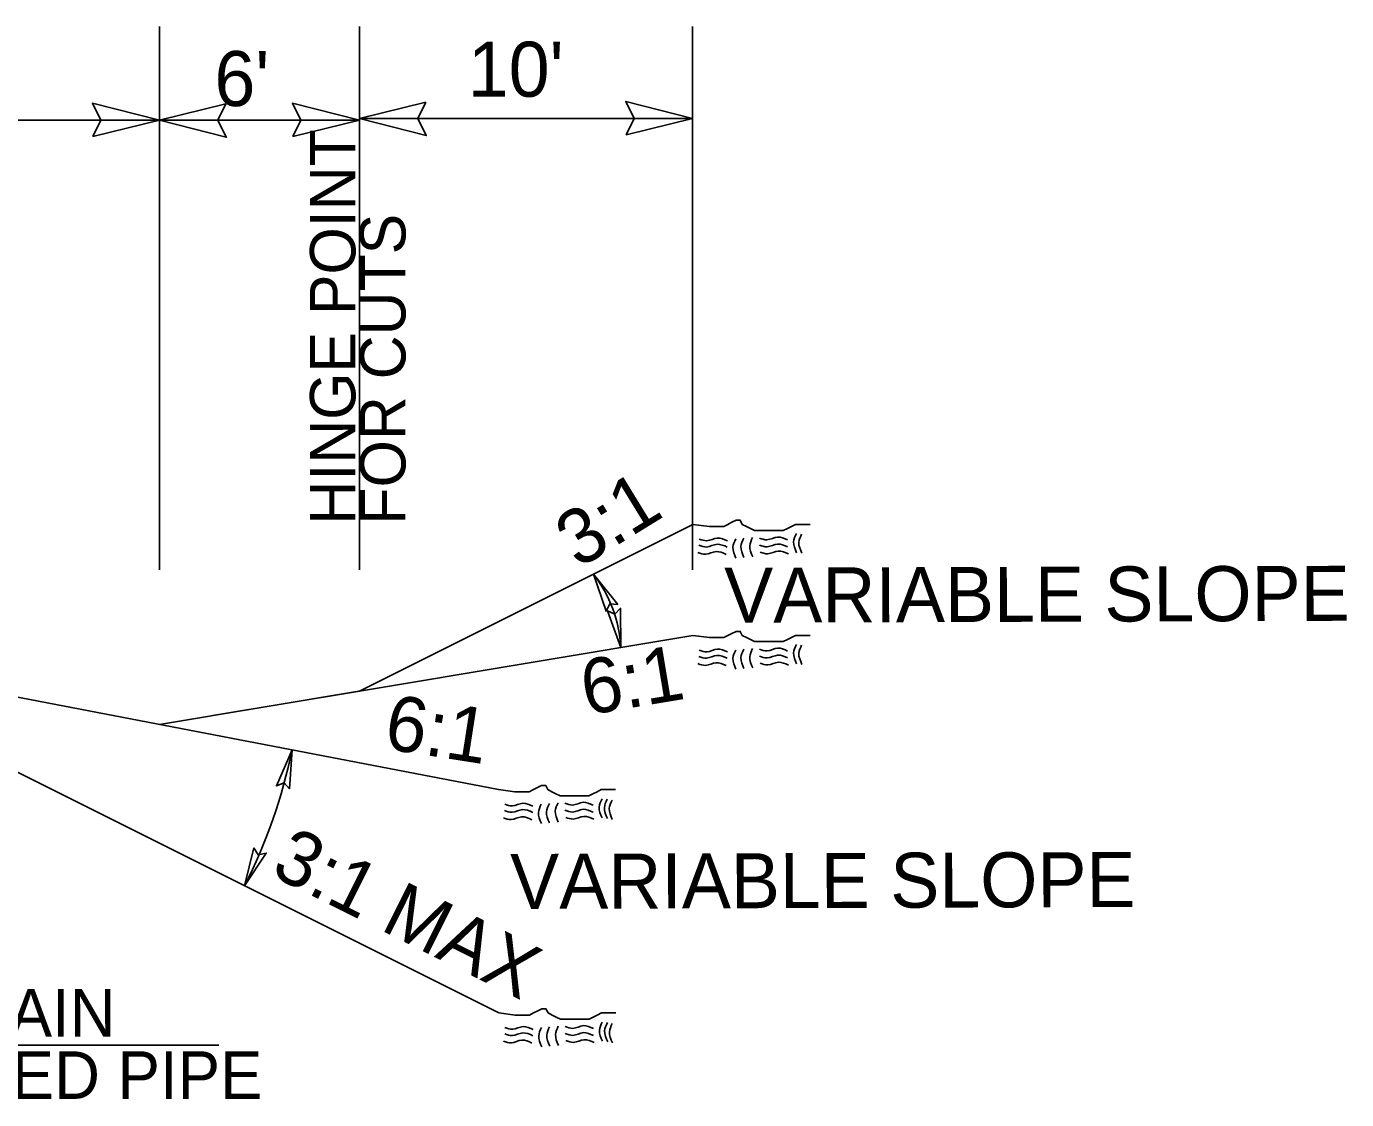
# Model space of a CAD drawing. Extents: x 2241081 to 2251104, y 658534 to 663427.
# Drawn here: x 2244253.7 to 2244451.7, y 661321 to 661482 of the extents above; entities that cross this region are included whole.
import ezdxf

# ---------------------------------------------------------------- set-up
doc = ezdxf.new("R2010")
doc.units = 0
for name, color, linetype in [('Old_Level_1', 7, 'Continuous'), ('Old_Level_2', 7, 'Continuous'), ('Old_Level_3', 7, 'Continuous'), ('Prop Dimension', 7, 'Continuous'), ('Prop Dimension Text', 7, 'Continuous'), ('Prop PHM Text', 7, 'Continuous'), ('Typical Hinge Slope Interstate CELL', 7, 'Continuous'), ('Typical Terminator CELL', 7, 'Continuous')]:
    doc.layers.add(name, color=color, linetype=linetype)

# ---------------------------------------------------------------- blocks, each defined once
blk = doc.blocks.new('TERMINATOR')
at = {"layer": 'Typical Terminator CELL'}
blk.add_lwpolyline([(-0.4687, 0.0807), (0, 0), (-0.4713, -0.0833), (-0.4114, 0)], close=True, dxfattribs=at)

msp = doc.modelspace()

# ---------------------------------------------------------------- linework, layer by layer
at = {"layer": 'Old_Level_1'}
for p, q in [((2244353.65, 661407.3), (2244303.65, 661382.3)), ((2244303.65, 661382.3), (2244353.65, 661390.64)), ((2244215.64, 661388.47), (2244324.47, 661367.52)), ((2244303.65, 661382.3), (2244281.65, 661378.63))]:
    msp.add_line(p, q, dxfattribs=at)
for points in [[(2244353.65, 661407.3), (2244356.12, 661406.99), (2244356.73, 661406.99), (2244357.66, 661406.99), (2244358.28, 661406.99), (2244358.89, 661407.3), (2244359.51, 661407.61), (2244360.12, 661407.92), (2244360.74, 661407.92), (2244361.05, 661407.3), (2244361.67, 661406.99), (2244362.28, 661406.68), (2244362.9, 661406.38), (2244363.51, 661406.38), (2244364.13, 661406.38), (2244364.75, 661406.38), (2244365.36, 661406.38), (2244365.98, 661406.38), (2244366.6, 661406.38), (2244367.21, 661406.38), (2244367.83, 661406.68), (2244368.44, 661406.99), (2244369.06, 661407.3), (2244369.98, 661407.3), (2244370.6, 661407.3), (2244371.22, 661407.3)], [(2244353.65, 661390.64), (2244356.12, 661390.33), (2244356.73, 661390.33), (2244357.66, 661390.33), (2244358.28, 661390.33), (2244358.89, 661390.64), (2244359.51, 661390.95), (2244360.12, 661391.25), (2244360.74, 661391.25), (2244361.05, 661390.64), (2244361.67, 661390.33), (2244362.28, 661390.02), (2244362.9, 661389.71), (2244363.51, 661389.71), (2244364.13, 661389.71), (2244364.75, 661389.71), (2244365.36, 661389.71), (2244365.98, 661389.71), (2244366.6, 661389.71), (2244367.21, 661389.71), (2244367.83, 661390.02), (2244368.44, 661390.33), (2244369.06, 661390.64), (2244369.98, 661390.64), (2244370.6, 661390.64), (2244371.22, 661390.64)], [(2244324.47, 661367.52), (2244326.94, 661367.21), (2244327.56, 661367.21), (2244328.48, 661367.21), (2244329.1, 661367.21), (2244329.71, 661367.52), (2244330.33, 661367.83), (2244330.95, 661368.14), (2244331.56, 661368.14), (2244331.87, 661367.52), (2244332.49, 661367.21), (2244333.1, 661366.9), (2244333.72, 661366.6), (2244334.34, 661366.6), (2244334.95, 661366.6), (2244335.57, 661366.6), (2244336.18, 661366.6), (2244336.8, 661366.6), (2244337.42, 661366.6), (2244338.03, 661366.6), (2244338.65, 661366.9), (2244339.26, 661367.21), (2244339.88, 661367.52), (2244340.81, 661367.52), (2244341.42, 661367.52), (2244342.04, 661367.52)], [(2244324.51, 661334.03), (2244326.98, 661333.72), (2244327.59, 661333.72), (2244328.52, 661333.72), (2244329.14, 661333.72), (2244329.75, 661334.03), (2244330.37, 661334.34), (2244330.98, 661334.65), (2244331.6, 661334.65), (2244331.91, 661334.03), (2244332.53, 661333.72), (2244333.14, 661333.41), (2244333.76, 661333.11), (2244334.37, 661333.11), (2244334.99, 661333.11), (2244335.61, 661333.11), (2244336.22, 661333.11), (2244336.84, 661333.11), (2244337.45, 661333.11), (2244338.07, 661333.11), (2244338.69, 661333.41), (2244339.3, 661333.72), (2244339.92, 661334.03), (2244340.84, 661334.03), (2244341.46, 661334.03), (2244342.08, 661334.03)]]:
    msp.add_lwpolyline(points, dxfattribs=at)
for points in [[(2244358.83, 661404.83), (2244357.32, 661405.25), (2244355.74, 661404.85), (2244354.59, 661405.1)], [(2244358.83, 661404.83), (2244357.32, 661405.25), (2244355.74, 661404.85), (2244354.59, 661405.1)], [(2244360.07, 661405.11), (2244359.65, 661403.87), (2244360.1, 661402.22)], [(2244360.07, 661405.11), (2244359.65, 661403.87), (2244360.1, 661402.22)], [(2244361.28, 661405.22), (2244360.86, 661403.98), (2244361.31, 661402.33)], [(2244361.28, 661405.22), (2244360.86, 661403.98), (2244361.31, 661402.33)], [(2244362.6, 661405.32), (2244362.18, 661404.08), (2244362.63, 661402.43)], [(2244362.6, 661405.32), (2244362.18, 661404.08), (2244362.63, 661402.43)], [(2244367.85, 661404.97), (2244366.36, 661405.4), (2244364.76, 661404.99), (2244363.62, 661405.25)], [(2244367.85, 661404.97), (2244366.36, 661405.4), (2244364.76, 661404.99), (2244363.62, 661405.25)], [(2244369.18, 661405.94), (2244368.76, 661404.69), (2244369.21, 661403.05)], [(2244369.18, 661405.94), (2244368.76, 661404.69), (2244369.21, 661403.05)], [(2244369.96, 661405.85), (2244369.54, 661404.61), (2244370, 661402.96)], [(2244369.96, 661405.85), (2244369.54, 661404.61), (2244370, 661402.96)], [(2244358.63, 661402.79), (2244357.13, 661403.22), (2244355.54, 661402.81), (2244354.39, 661403.07)], [(2244358.63, 661402.79), (2244357.13, 661403.22), (2244355.54, 661402.81), (2244354.39, 661403.07)], [(2244358.79, 661403.88), (2244357.28, 661404.32), (2244355.7, 661403.9), (2244354.55, 661404.16)], [(2244358.79, 661403.88), (2244357.28, 661404.32), (2244355.7, 661403.9), (2244354.55, 661404.16)], [(2244367.86, 661403.92), (2244366.36, 661404.35), (2244364.77, 661403.94), (2244363.63, 661404.2)], [(2244367.86, 661403.92), (2244366.36, 661404.35), (2244364.77, 661403.94), (2244363.63, 661404.2)], [(2244367.98, 661402.86), (2244366.48, 661403.29), (2244364.88, 661402.89), (2244363.74, 661403.15)], [(2244367.98, 661402.86), (2244366.48, 661403.29), (2244364.88, 661402.89), (2244363.74, 661403.15)], [(2244369.18, 661389.27), (2244368.76, 661388.03), (2244369.21, 661386.38)], [(2244369.18, 661389.27), (2244368.76, 661388.03), (2244369.21, 661386.38)], [(2244369.96, 661389.19), (2244369.54, 661387.95), (2244370, 661386.3)], [(2244369.96, 661389.19), (2244369.54, 661387.95), (2244370, 661386.3)], [(2244358.79, 661387.22), (2244357.28, 661387.65), (2244355.7, 661387.24), (2244354.55, 661387.5)], [(2244358.79, 661387.22), (2244357.28, 661387.65), (2244355.7, 661387.24), (2244354.55, 661387.5)], [(2244358.83, 661388.16), (2244357.32, 661388.59), (2244355.74, 661388.18), (2244354.59, 661388.44)], [(2244358.83, 661388.16), (2244357.32, 661388.59), (2244355.74, 661388.18), (2244354.59, 661388.44)], [(2244360.07, 661388.45), (2244359.65, 661387.2), (2244360.1, 661385.56)], [(2244360.07, 661388.45), (2244359.65, 661387.2), (2244360.1, 661385.56)], [(2244361.28, 661388.56), (2244360.86, 661387.31), (2244361.31, 661385.66)], [(2244361.28, 661388.56), (2244360.86, 661387.31), (2244361.31, 661385.66)], [(2244362.6, 661388.66), (2244362.18, 661387.42), (2244362.63, 661385.77)], [(2244362.6, 661388.66), (2244362.18, 661387.42), (2244362.63, 661385.77)], [(2244367.85, 661388.3), (2244366.36, 661388.74), (2244364.76, 661388.33), (2244363.62, 661388.59)], [(2244367.85, 661388.3), (2244366.36, 661388.74), (2244364.76, 661388.33), (2244363.62, 661388.59)], [(2244367.86, 661387.26), (2244366.36, 661387.68), (2244364.77, 661387.28), (2244363.63, 661387.53)], [(2244367.86, 661387.26), (2244366.36, 661387.68), (2244364.77, 661387.28), (2244363.63, 661387.53)], [(2244358.63, 661386.13), (2244357.13, 661386.55), (2244355.54, 661386.15), (2244354.39, 661386.41)], [(2244358.63, 661386.13), (2244357.13, 661386.55), (2244355.54, 661386.15), (2244354.39, 661386.41)], [(2244367.98, 661386.2), (2244366.48, 661386.62), (2244364.88, 661386.23), (2244363.74, 661386.48)], [(2244367.98, 661386.2), (2244366.48, 661386.62), (2244364.88, 661386.23), (2244363.74, 661386.48)]]:
    msp.add_spline(points, degree=3, dxfattribs=at)
at = {"layer": 'Old_Level_2'}
for points in [[(2244329.65, 661365.04), (2244328.14, 661365.47), (2244326.56, 661365.07), (2244325.41, 661365.32)], [(2244329.65, 661365.04), (2244328.14, 661365.47), (2244326.56, 661365.07), (2244325.41, 661365.32)], [(2244332.11, 661365.44), (2244331.68, 661364.2), (2244332.14, 661362.55)], [(2244332.11, 661365.44), (2244331.68, 661364.2), (2244332.14, 661362.55)], [(2244333.42, 661365.54), (2244333, 661364.3), (2244333.45, 661362.65)], [(2244333.42, 661365.54), (2244333, 661364.3), (2244333.45, 661362.65)], [(2244338.68, 661365.19), (2244337.18, 661365.62), (2244335.58, 661365.21), (2244334.44, 661365.47)], [(2244338.68, 661365.19), (2244337.18, 661365.62), (2244335.58, 661365.21), (2244334.44, 661365.47)], [(2244340.01, 661366.16), (2244339.58, 661364.91), (2244340.04, 661363.27)], [(2244340.01, 661366.16), (2244339.58, 661364.91), (2244340.04, 661363.27)], [(2244340.78, 661366.07), (2244340.36, 661364.83), (2244340.82, 661363.18)], [(2244340.78, 661366.07), (2244340.36, 661364.83), (2244340.82, 661363.18)], [(2244341.51, 661365.93), (2244341.09, 661364.69), (2244341.55, 661363.04)], [(2244341.51, 661365.93), (2244341.09, 661364.69), (2244341.55, 661363.04)], [(2244329.46, 661363.01), (2244327.95, 661363.44), (2244326.36, 661363.03), (2244325.22, 661363.29)], [(2244329.61, 661364.1), (2244328.1, 661364.53), (2244326.52, 661364.12), (2244325.37, 661364.38)], [(2244329.61, 661364.1), (2244328.1, 661364.53), (2244326.52, 661364.12), (2244325.37, 661364.38)], [(2244330.89, 661365.33), (2244330.47, 661364.09), (2244330.93, 661362.44)], [(2244330.89, 661365.33), (2244330.47, 661364.09), (2244330.93, 661362.44)], [(2244338.68, 661364.14), (2244337.18, 661364.57), (2244335.59, 661364.16), (2244334.45, 661364.42)], [(2244338.68, 661364.14), (2244337.18, 661364.57), (2244335.59, 661364.16), (2244334.45, 661364.42)], [(2244338.8, 661363.08), (2244337.3, 661363.51), (2244335.7, 661363.11), (2244334.56, 661363.36)], [(2244338.8, 661363.08), (2244337.3, 661363.51), (2244335.7, 661363.11), (2244334.56, 661363.36)], [(2244329.69, 661331.55), (2244328.18, 661331.98), (2244326.6, 661331.58), (2244325.45, 661331.83)], [(2244329.69, 661331.55), (2244328.18, 661331.98), (2244326.6, 661331.58), (2244325.45, 661331.83)], [(2244330.93, 661331.84), (2244330.51, 661330.6), (2244330.96, 661328.95)], [(2244330.93, 661331.84), (2244330.51, 661330.6), (2244330.96, 661328.95)], [(2244332.14, 661331.95), (2244331.72, 661330.71), (2244332.17, 661329.06)], [(2244332.14, 661331.95), (2244331.72, 661330.71), (2244332.17, 661329.06)], [(2244333.45, 661332.05), (2244333.04, 661330.81), (2244333.48, 661329.16)], [(2244333.45, 661332.05), (2244333.04, 661330.81), (2244333.48, 661329.16)], [(2244338.71, 661331.7), (2244337.21, 661332.13), (2244335.62, 661331.72), (2244334.48, 661331.98)], [(2244338.71, 661331.7), (2244337.21, 661332.13), (2244335.62, 661331.72), (2244334.48, 661331.98)], [(2244340.04, 661332.67), (2244339.62, 661331.42), (2244340.07, 661329.78)], [(2244340.04, 661332.67), (2244339.62, 661331.42), (2244340.07, 661329.78)], [(2244340.82, 661332.58), (2244340.4, 661331.34), (2244340.86, 661329.69)], [(2244340.82, 661332.58), (2244340.4, 661331.34), (2244340.86, 661329.69)], [(2244341.55, 661332.44), (2244341.13, 661331.2), (2244341.59, 661329.55)], [(2244341.55, 661332.44), (2244341.13, 661331.2), (2244341.59, 661329.55)], [(2244329.49, 661329.52), (2244327.99, 661329.95), (2244326.4, 661329.54), (2244325.25, 661329.8)], [(2244329.65, 661330.61), (2244328.14, 661331.04), (2244326.56, 661330.63), (2244325.41, 661330.89)], [(2244329.65, 661330.61), (2244328.14, 661331.04), (2244326.56, 661330.63), (2244325.41, 661330.89)], [(2244338.72, 661330.65), (2244337.22, 661331.08), (2244335.63, 661330.67), (2244334.49, 661330.93)], [(2244338.72, 661330.65), (2244337.22, 661331.08), (2244335.63, 661330.67), (2244334.49, 661330.93)], [(2244338.84, 661329.59), (2244337.33, 661330.02), (2244335.74, 661329.62), (2244334.59, 661329.88)], [(2244338.84, 661329.59), (2244337.33, 661330.02), (2244335.74, 661329.62), (2244334.59, 661329.88)]]:
    msp.add_spline(points, degree=3, dxfattribs=at)
at = {"layer": 'Prop Dimension'}
for centre, radius, start, end in [((2244323.71, 661387.97), 19.12, 2.5693, 38.3323), ((2244214.15, 661389.88), 81.05, 333.0098, 348.3211)]:
    msp.add_arc(centre, radius, start, end, dxfattribs=at)
at = {"layer": 'Prop Dimension Text'}
for p, q in [((2244273.61, 661400.5), (2244273.61, 661481.98)), ((2244303.61, 661400.5), (2244303.61, 661481.98)), ((2244353.61, 661400.5), (2244353.61, 661481.98)), ((2244215.6, 661467.91), (2244273.61, 661467.91)), ((2244273.61, 661467.91), (2244303.61, 661467.91)), ((2244303.61, 661468.29), (2244303.61, 661468.29)), ((2244303.61, 661468.17), (2244353.61, 661468.17)), ((2244353.61, 661468.29), (2244353.61, 661468.29)), ((2244282.51, 661329.21), (2244168.84, 661329.14))]:
    msp.add_line(p, q, dxfattribs=at)
at = {"layer": 'Typical Hinge Slope Interstate CELL'}
for p, q in [((2244215.64, 661388.47), (2244324.51, 661334.03)), ((2244304.15, 661382.38), (2244273.65, 661377.3))]:
    msp.add_line(p, q, dxfattribs=at)
at = {"layer": 'Typical Terminator CELL'}
for points in [[(2244342.37, 661395.26), (2244338.71, 661399.83), (2244340.62, 661394.26), (2244341.16, 661395.4)], [(2244340.82, 661394.33), (2244342.82, 661388.83), (2244342.8, 661394.72), (2244341.92, 661393.81)], [(2244293.13, 661367.64), (2244293.53, 661373.48), (2244291.16, 661368.08), (2244292.33, 661368.56)], [(2244287.79, 661358.78), (2244286.38, 661353.1), (2244289.65, 661358), (2244288.41, 661357.73)]]:
    msp.add_lwpolyline(points, close=True, dxfattribs=at)

# ---------------------------------------------------------------- block references
at = {"layer": 'Typical Terminator CELL', "xscale": 21.314641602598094, "yscale": -30.59316138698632}
for p, rotation in [((2244273.61, 661467.91), -0.0350175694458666), ((2244273.61, 661467.91), 179.96498243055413), ((2244303.61, 661467.91), -0.0350175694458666), ((2244303.61, 661468.17), 179.96498243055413), ((2244353.61, 661468.17), -0.0350175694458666)]:
    msp.add_blockref('TERMINATOR', p, dxfattribs=dict(at, rotation=rotation))

# ---------------------------------------------------------------- texts
at = {"layer": 'Old_Level_3'}
for s, p in [('12"x12" SHLD. DRAIN', (2244171.24, 661330.49)), ('W/  4" PERFORATED PIPE', (2244171.24, 661321.14))]:
    msp.add_text(s, height=7.1311, rotation=359.9999, dxfattribs=at).set_placement(p)
at = {"layer": 'Prop Dimension Text'}
for s, rotation, p in [("6'", 359.9999, (2244281.87, 661470.03)), ("10'", 359.9999, (2244319.88, 661471.43)), ('6:1', 351.1342, (2244307.11, 661373.7))]:
    msp.add_text(s, height=8.25, rotation=rotation, dxfattribs=at).set_placement(p)
at = {"layer": 'Prop PHM Text'}
for s, height, p in [('HINGE POINT', 6.8193, (2244303.02, 661407.27)), ('FOR CUTS', 6.819, (2244310.53, 661407.27))]:
    msp.add_text(s, height=height, rotation=89.9999, dxfattribs=at).set_placement(p)
at = {"layer": 'Typical Hinge Slope Interstate CELL'}
for s, rotation, p in [('3:1', 31.5585, (2244336.48, 661400.58)), ('VARIABLE SLOPE', 0.1842, (2244358.36, 661392.54)), ('6:1', 9.4623, (2244337.6, 661378.65)), ('3:1 MAX', 333.4356, (2244290.08, 661354.8)), ('VARIABLE SLOPE', 0.1842, (2244326.24, 661349.62))]:
    msp.add_text(s, height=8.25, rotation=rotation, dxfattribs=at).set_placement(p)

doc.saveas('drawing.dxf')
